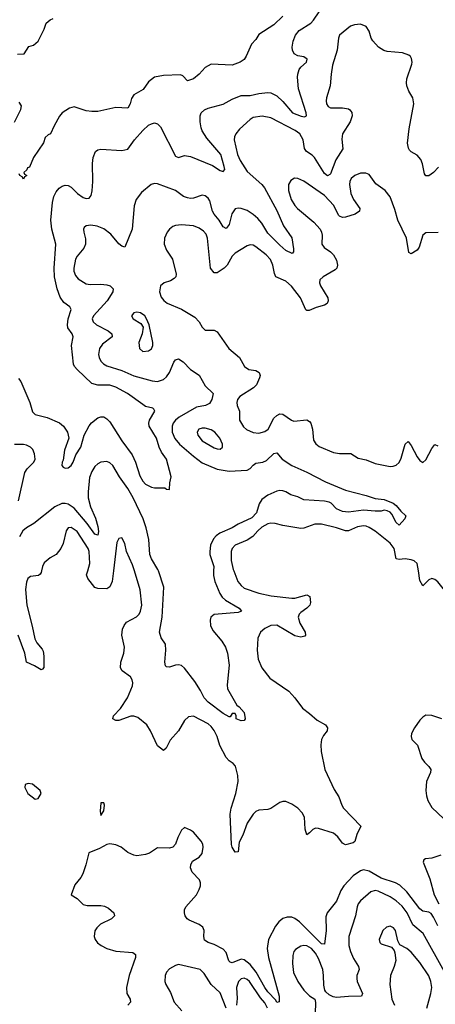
# Model space of a CAD drawing. Header units: inches. Extents: x 1603819 to 1745079, y 385938 to 533966.
# Tile 431 of 561: x 1715205 to 1717993, y 467097 to 473694. Entities that reach past the tile are written whole.
import ezdxf

# ---------------------------------------------------------------- set-up
doc = ezdxf.new("R2010")
doc.units = ezdxf.units.IN
doc.header["$MEASUREMENT"] = 0
doc.layers.add('B7416', color=7, linetype='Continuous')
doc.layers.add('B7417', color=7, linetype='Continuous')

msp = doc.modelspace()

# ---------------------------------------------------------------- linework, layer by layer
at = {"layer": 'B7416', "color": 5}
for points, elevation in [([(1715352.1, 470000), (1715350.2, 469989.8), (1715341.6, 469978.4), (1715330.2, 469969.8), (1715278, 469962), (1715260.3, 469950), (1715250, 469926), (1715244.2, 469875.8), (1715252.9, 469770), (1715289.6, 469630), (1715305.9, 469545.9), (1715319.4, 469519.4), (1715356.9, 469476.9), (1715363.3, 469463.3), (1715368.1, 469430), (1715366.7, 469353.3), (1715358.7, 469341.3), (1715350, 469338.4), (1715305.4, 469365.4), (1715250, 469389.8), (1715238.6, 469450), (1715194.4, 469570)], 280), ([(1715834.4, 470000), (1715825.8, 469930), (1715810, 469894.7), (1715790, 469881.4), (1715730, 469882.4), (1715710, 469889.8), (1715662.2, 469950), (1715654.2, 469974.2), (1715661.5, 470000)], 280), ([(1716640.9, 470000), (1716669.2, 469930), (1716690, 469902.3), (1716710, 469884.9), (1716810, 469851.3), (1716892.5, 469832.5), (1717030, 469817.5), (1717050, 469818.9), (1717130, 469840.3), (1717150.3, 469830), (1717156.5, 469790), (1717150.3, 469770), (1717130.4, 469750), (1717090, 469721.8), (1717080.6, 469710), (1717074, 469690), (1717083.7, 469650), (1717119.6, 469590), (1717123, 469570), (1717116.9, 469563.1), (1717090, 469557.6), (1717050, 469565.8), (1716930, 469636.5), (1716890, 469634), (1716850, 469615.7), (1716819.6, 469590), (1716801.8, 469550), (1716798.9, 469470), (1716803.5, 469410), (1716830.1, 469350.1), (1716882, 469282), (1717010, 469194), (1717050, 469150.2), (1717101.2, 469081.2), (1717150, 469045.7), (1717200.2, 469000.2), (1717257.1, 468970), (1717270.6, 468950), (1717267.3, 468930), (1717242.3, 468897.7), (1717228.8, 468871.2), (1717224.4, 468835.6), (1717227.8, 468790), (1717252.8, 468670), (1717315.4, 468535.4), (1717345.8, 468485.8), (1717366, 468430), (1717378, 468410), (1717493.4, 468290), (1717466, 468234), (1717452.5, 468187.5), (1717442.2, 468177.8), (1717390, 468164.8), (1717370, 468177.3), (1717339, 468219), (1717310, 468243.4), (1717210, 468275.4), (1717190, 468276.5), (1717171.4, 468268.6), (1717150, 468245.1), (1717130, 468232.7), (1717119.8, 468270), (1717115.2, 468350), (1717100, 468380), (1717070, 468409.8), (1717030, 468437.4), (1716990, 468454.8), (1716970, 468455.1), (1716950, 468448.2), (1716890, 468409.6), (1716870, 468402.9), (1716810, 468396.9), (1716790, 468388), (1716770, 468371.3), (1716730.2, 468310), (1716700.9, 468230), (1716678, 468182), (1716670, 468118), (1716650, 468115.1), (1716630, 468149.3), (1716626.7, 468166.7), (1716617.4, 468370), (1716622.9, 468410), (1716655.2, 468510), (1716669.5, 468590), (1716668.5, 468630), (1716651.7, 468691.7), (1716636.4, 468710), (1716610, 468728), (1716589, 468750), (1716548, 468830), (1716530.6, 468890), (1716510, 468931), (1716490, 468957.3), (1716470, 468976), (1716370, 469027.3), (1716338, 469022), (1716310, 468999.3), (1716270, 468929.3), (1716213.9, 468866.1), (1716188.1, 468811.9), (1716170, 468797.2), (1716128.9, 468828.9), (1716082.8, 468930), (1716056.8, 468970), (1715997.9, 469017.9), (1715970, 469026.8), (1715950, 469026.8), (1715870, 468997.4), (1715850, 468998.7), (1715829.5, 469010), (1715833.6, 469030), (1715880.6, 469079.4), (1715928.9, 469150), (1715962.2, 469230), (1715965, 469250), (1715959.8, 469270), (1715947.4, 469290), (1715892.8, 469330), (1715882, 469350), (1715884.4, 469390), (1715902.8, 469450), (1715908.7, 469490), (1715889.8, 469570), (1715895.3, 469610), (1715905.4, 469634.6), (1715922.6, 469657.4), (1715987.9, 469692.1), (1716005.6, 469710), (1716016, 469730), (1716024.5, 469770), (1716014.2, 469874.2), (1715974.2, 470000)], 280), ([(1716505.8, 470000), (1716504.8, 469970), (1716514.6, 469930), (1716548.4, 469848.4), (1716563.6, 469823.6), (1716584.5, 469804.5), (1716676.4, 469750), (1716693.4, 469730), (1716670, 469721.7), (1716510, 469708.8), (1716487.3, 469690), (1716482.7, 469670), (1716485.8, 469634.2), (1716500.5, 469600.5), (1716560.3, 469530), (1716584.9, 469490), (1716598, 469450), (1716610.3, 469370), (1716597.5, 469237.5), (1716599.1, 469210), (1716660.5, 469100.5), (1716678, 469090), (1716710, 469052), (1716718, 469010), (1716710, 468998), (1716690, 468995.3), (1716658, 469010), (1716658, 469030), (1716650, 469046), (1716630, 469046), (1716616.9, 469023.1), (1716610, 469022), (1716570, 469045.1), (1716470, 469120.9), (1716442.7, 469150), (1716418.8, 469198.8), (1716379.3, 469259.3), (1716310, 469349.7), (1716290, 469365.7), (1716270, 469372), (1716250, 469369.8), (1716210, 469355.8), (1716190, 469357), (1716183.9, 469363.9), (1716179.7, 469390), (1716186.4, 469470), (1716183.1, 469510), (1716153.2, 469553.2), (1716142, 469590), (1716160.3, 469690), (1716171.6, 469891.6), (1716135.3, 470000)], 260), ([(1718119.6, 470000), (1718115.9, 469990), (1718123, 469883), (1718134.1, 469825.9), (1718123.4, 469816.6), (1718110, 469815.8), (1718088.5, 469828.5), (1718010, 469926.8), (1717990, 469944.1), (1717970, 469949.8), (1717950, 469940.9), (1717910, 469899.5), (1717890, 469937), (1717878.9, 470000)], 280), ([(1718037.2, 469010), (1717968.3, 469031.7), (1717930, 469034), (1717910, 469020.9), (1717890, 468999.5), (1717854, 468950), (1717832.7, 468910), (1717830.5, 468890), (1717836.3, 468870), (1717872.2, 468832.2), (1717903, 468743), (1717919.2, 468719.2), (1717950.3, 468690), (1717961.7, 468670), (1717959.6, 468650), (1717933.9, 468590), (1717928.6, 468528.6), (1717932.8, 468492.8), (1717942.5, 468462.5), (1717970, 468415.2), (1718050, 468338.4)], 320), ([(1718010, 467622.4), (1717981.1, 467681.1), (1717964.5, 467704.5), (1717950, 467714.5), (1717910, 467721.6), (1717890, 467735.4), (1717802.3, 467850), (1717754.6, 467894.5), (1717726.2, 467910), (1717630, 467941.5), (1717550, 467988.5), (1717510, 467996.7), (1717490, 467991.7), (1717442.7, 467957.3), (1717378.2, 467890), (1717360, 467860), (1717330, 467788.2), (1717266.3, 467710), (1717257.8, 467682.2), (1717260.9, 467590), (1717250, 467499.3), (1717230, 467502.4), (1717080.9, 467650), (1717050, 467672.4), (1717030, 467680.2), (1716998.6, 467681.4), (1716969.3, 467670.7), (1716943.1, 467650), (1716920.2, 467619.8), (1716874.7, 467530), (1716866, 467470), (1716874.1, 467410), (1716946.3, 467150), (1716945.8, 467114.2), (1716930, 467109.6), (1716924.2, 467124.2), (1716870, 467180.6), (1716850, 467208.4), (1716791.1, 467311.1), (1716750, 467362.6), (1716710, 467394.3), (1716690, 467398.6), (1716630, 467374.2), (1716617.8, 467377.8), (1716608.1, 467388.1), (1716590, 467442.9), (1716570, 467466.3), (1716510, 467497.6), (1716469.5, 467510), (1716445.5, 467525.5), (1716439.4, 467550), (1716443.5, 467590), (1716434.1, 467614.1), (1716410, 467631.6), (1716341.1, 467661.1), (1716329.3, 467669.3), (1716315.3, 467690), (1716309.8, 467710), (1716310.7, 467730), (1716319.8, 467750), (1716390, 467829), (1716410, 467864.9), (1716417.8, 467890), (1716418.5, 467910), (1716411.7, 467930), (1716361.5, 467981.5), (1716350.7, 468010), (1716352.5, 468030), (1716365, 468055), (1716410, 468082.6), (1716430, 468107), (1716436.8, 468150), (1716432.9, 468170), (1716422.4, 468190), (1716370, 468249.7), (1716350, 468263.6), (1716310, 468281.2), (1716290, 468264), (1716265.4, 468214.6), (1716250.2, 468169.8), (1716231.3, 468148.7), (1716210, 468142), (1716130, 468144.2), (1716076, 468110), (1716050, 468100.7), (1715990, 468092.3), (1715970, 468095.1), (1715930, 468113.3), (1715886.6, 468150), (1715850, 468164.8), (1715810, 468171.5), (1715790, 468167.8), (1715740.5, 468139.5), (1715668.6, 468111.4), (1715648.9, 468030), (1715628.8, 467970), (1715614.9, 467945.1), (1715576, 467896), (1715551, 467830), (1715590, 467804.9), (1715630, 467766), (1715658.2, 467758.2), (1715750, 467757.7), (1715773.7, 467753.7), (1715801.2, 467741.2), (1715837.3, 467710), (1715840.7, 467690), (1715820.5, 467670), (1715747, 467633), (1715722.4, 467610), (1715710, 467588.7), (1715704.4, 467550), (1715710.5, 467530), (1715727.4, 467507.4), (1715750.7, 467490), (1715790, 467470.4), (1715850, 467452.2), (1715964.7, 467444.7), (1715981.6, 467430), (1715980.9, 467410), (1715939.7, 467290), (1715921.8, 467210), (1715924, 467170), (1715945.7, 467130), (1715947.6, 467110), (1715930.3, 467090)], 320), ([(1718030, 468095.4), (1717970, 468074.8), (1717927.9, 468072.1), (1717916.4, 468063.6), (1717910.4, 468050), (1717956.2, 467936.2), (1717985, 467830), (1718017.3, 467770)], 320), ([(1718054.9, 467314.9), (1717910.6, 467570.6), (1717842, 467630), (1717805, 467710), (1717770, 467754.9), (1717730, 467789.8), (1717690, 467816), (1717610, 467854.6), (1717590, 467858.4), (1717561.3, 467850), (1717491.5, 467790), (1717476.2, 467770), (1717468.5, 467750), (1717458, 467690), (1717411.9, 467550), (1717413.7, 467490), (1717423.2, 467450), (1717444.4, 467404.4), (1717478.5, 467350), (1717482.3, 467330), (1717465.7, 467290), (1717465.5, 467270), (1717469.2, 467250), (1717504.6, 467170), (1717497.3, 467150), (1717410.2, 467149.8), (1717330, 467142.4), (1717307.2, 467147.2), (1717281, 467161), (1717259.1, 467179.1), (1717251.8, 467191.8), (1717245, 467225), (1717243.8, 467290), (1717237.4, 467330), (1717210, 467403.5), (1717190, 467439.6), (1717162.8, 467470), (1717130, 467489.3), (1717110, 467490.5), (1717090, 467485.7), (1717056, 467464), (1717044.9, 467450), (1717036.5, 467423.5), (1717034.2, 467370), (1717042, 467310), (1717070, 467250.4), (1717110, 467192.2), (1717150, 467152.7), (1717184, 467130), (1717188.5, 467108.5), (1717186.2, 467033.8)], 340), ([(1717935.2, 467070), (1717963.4, 467170), (1717969.4, 467209.4), (1717963.6, 467250), (1717950, 467288.3), (1717890, 467377.4), (1717830, 467445.1), (1717802.7, 467470), (1717754.2, 467494.2), (1717741.3, 467521.3), (1717726.3, 467590), (1717713.3, 467610), (1717690, 467619.7), (1717665.5, 467614.5), (1717640.3, 467590), (1717616.4, 467530), (1717621.6, 467510), (1717630, 467502.4), (1717698.7, 467478.7), (1717716.4, 467456.4), (1717720.9, 467440.9), (1717728.5, 467390), (1717717.4, 467350), (1717692.6, 467290), (1717687.2, 467230), (1717701.7, 467130), (1717719.4, 467090)], 360), ([(1716589.8, 467069.8), (1716550, 467173.7), (1716488.6, 467230), (1716443.3, 467303.3), (1716416.2, 467330), (1716270, 467362.4), (1716250, 467357.6), (1716210, 467333.3), (1716190, 467312.3), (1716181.7, 467290), (1716179.5, 467250), (1716186, 467230), (1716216.6, 467176.6), (1716242.3, 467110), (1716293.1, 467053.1)], 340), ([(1716867.4, 467070), (1716850, 467105.7), (1716819.8, 467139.8), (1716745.6, 467250), (1716730, 467263.5), (1716710, 467271.5), (1716690, 467267.3), (1716671.6, 467250), (1716660.2, 467210), (1716664.7, 467135.3), (1716660.2, 467090)], 340)]:
    msp.add_lwpolyline(points, dxfattribs=dict(at, elevation=elevation))
at = {"layer": 'B7416', "color": 5, "elevation": 320}
for points in [[(1715263, 468577), (1715241, 468570), (1715239.1, 468550), (1715259.3, 468510), (1715310, 468470.7), (1715330, 468476), (1715349, 468510), (1715342, 468530), (1715290, 468571.8)], [(1715770, 468446), (1715750, 468446), (1715744.9, 468390), (1715750, 468362), (1715770, 468394), (1715773.2, 468430)]]:
    msp.add_lwpolyline(points, close=True, dxfattribs=at)
at = {"layer": 'B7417', "color": 5}
for points, elevation in [([(1715197.1, 471290), (1715213.4, 471270), (1715274, 471130), (1715290, 471066.6), (1715307.9, 471047.9), (1715390, 471027.9), (1715471.8, 470991.8), (1715499.1, 470970), (1715525.3, 470930), (1715534.9, 470890), (1715506.3, 470810), (1715496.4, 470743.6), (1715489.5, 470729.5), (1715487, 470707), (1715496, 470696), (1715510, 470689.4), (1715530, 470692.3), (1715550, 470707.8), (1715564.6, 470730), (1715582.7, 470777.3), (1715615.5, 470830), (1715636.6, 470910), (1715670, 470972.6), (1715687.6, 470992.4), (1715730, 471026.2), (1715750, 471032.9), (1715770, 471032), (1715790, 471020.4), (1715810, 470999.7), (1715890, 470873.1), (1715958.7, 470778.7), (1715982.8, 470730), (1716010, 470637.2), (1716030, 470602.9), (1716050, 470582), (1716090, 470562), (1716110, 470558), (1716178, 470558), (1716190, 470548), (1716210, 470546), (1716211.3, 470591.3), (1716221.3, 470630), (1716190.5, 470749.5), (1716156.5, 470796.5), (1716140.6, 470830), (1716122.9, 470890), (1716072.9, 470970), (1716070.3, 470990), (1716074.9, 471010), (1716110.8, 471070), (1716104, 471084), (1716098, 471090), (1716050, 471103.1), (1716030, 471114.6), (1715928.9, 471190), (1715850, 471232.3), (1715810, 471244.6), (1715730, 471246.2), (1715690, 471257), (1715590.1, 471350.1), (1715572.6, 471370), (1715565.6, 471385.6), (1715553, 471510), (1715563.6, 471570), (1715556.1, 471590), (1715529, 471629), (1715525.7, 471650), (1715529.4, 471690), (1715551.2, 471751.2), (1715542, 471770), (1715500.2, 471800.2), (1715475.7, 471835.7), (1715455.7, 471890), (1715438.5, 471970), (1715435.7, 472030), (1715447.5, 472190), (1715420.1, 472290), (1715413.3, 472350), (1715424.6, 472470), (1715433.5, 472510), (1715450, 472541.5), (1715470, 472564.5), (1715490, 472578.4), (1715510, 472584.4), (1715530, 472582.5), (1715550, 472572.5), (1715592.2, 472530), (1715630, 472503.1), (1715650, 472496), (1715670, 472497.6), (1715684.4, 472515.6), (1715692.1, 472547.9), (1715696.5, 472610), (1715693.4, 472730), (1715698, 472770), (1715713.4, 472810), (1715730, 472822.9), (1715750, 472826), (1715890, 472818.7), (1715930, 472826.9), (1715975.3, 472890), (1716030, 472950.9), (1716070, 472987.1), (1716090, 472997.4), (1716110, 473002), (1716130, 472995.4), (1716150, 472976.3), (1716250, 472779.7), (1716270, 472770.9), (1716310, 472783), (1716350, 472776.4), (1716498.2, 472718.2), (1716550, 472683.4), (1716570, 472676.4), (1716580.2, 472690), (1716577.5, 472710), (1716553.1, 472790), (1716460.3, 472900.3), (1716430, 472948.5), (1716421.8, 472970), (1716415.2, 473010), (1716415.5, 473050), (1716423.2, 473070), (1716444.9, 473090), (1716470, 473101.4), (1716570, 473128.4), (1716630, 473162), (1716690, 473185.7), (1716750, 473186.5), (1716810, 473200.6), (1716870, 473206.5), (1716890, 473203.5), (1716930, 473183.5), (1716970, 473145.5), (1717035.4, 473070), (1717093.1, 473046.9), (1717115.8, 473044.2), (1717127.7, 473050), (1717126.5, 473070), (1717076.1, 473230), (1717069.4, 473310), (1717070.2, 473330), (1717080.1, 473359.9), (1717090, 473375.1), (1717128.5, 473410), (1717133.7, 473430), (1717110, 473446), (1717070, 473452.1), (1717046.1, 473466.1), (1717035.6, 473490), (1717032.8, 473510), (1717039.3, 473550), (1717055.8, 473590), (1717079, 473621), (1717156.9, 473670), (1717175.2, 473690), (1717212.7, 473747.3)], 240), ([(1716970, 473718), (1716910, 473659.3), (1716810, 473594), (1716790, 473562), (1716758.8, 473530), (1716724.9, 473450), (1716710, 473427.3), (1716682.8, 473410), (1716630, 473389.6), (1716490, 473396), (1716450, 473372.7), (1716410, 473329.3), (1716370, 473297.2), (1716330, 473284), (1716299, 473319), (1716284, 473324), (1716170, 473319.3), (1716110, 473309), (1716070, 473278), (1716033.7, 473226.3), (1715970.4, 473189.6), (1715954.9, 473165.1), (1715946.8, 473130), (1715930, 473101.2), (1715850, 473106), (1715730, 473079.3), (1715690, 473079.3), (1715650, 473083.7), (1715570, 473109.3), (1715539.8, 473100.2), (1715490.5, 473069.5), (1715472.7, 473047.3), (1715436.3, 472983.7), (1715411.3, 472930), (1715396.9, 472923.1), (1715376, 472904), (1715364.7, 472870), (1715298, 472770), (1715270, 472706), (1715258, 472702), (1715252.7, 472687.3), (1715234, 472670), (1715238, 472658), (1715254, 472650), (1715238, 472642), (1715230, 472626), (1715222, 472642), (1715206, 472650), (1715202, 472662)], 220), ([(1715190, 473462), (1715234.8, 473465.2), (1715265.6, 473514.4), (1715297.2, 473522.8), (1715328.7, 473550), (1715369.1, 473630.9), (1715382, 473670), (1715410, 473694), (1715430, 473702.8)], 220), ([(1718014.2, 472705.8), (1717979.5, 472670), (1717950, 472648), (1717930, 472647), (1717921.3, 472661.3), (1717907.7, 472727.7), (1717896.6, 472756.6), (1717870, 472787.3), (1717829.7, 472809.7), (1717820.1, 472820.1), (1717812.8, 472832.8), (1717807.2, 472867.2), (1717818.2, 472961.8), (1717849.7, 473130), (1717841.3, 473170), (1717814.7, 473214.7), (1717801.5, 473250), (1717799.2, 473270), (1717801.6, 473298.4), (1717835.1, 473395.1), (1717838, 473410), (1717833.8, 473433.8), (1717827, 473447), (1717815.6, 473455.6), (1717772.3, 473472.3), (1717670, 473482), (1717648.3, 473488.3), (1717611.6, 473510), (1717572.8, 473552.8), (1717563.5, 473570), (1717550, 473618), (1717530, 473649.6), (1717490, 473664), (1717450, 473658.9), (1717424, 473650), (1717349.2, 473590.8), (1717342.8, 473570), (1717333.7, 473490), (1717302.7, 473390), (1717293.5, 473330), (1717288.2, 473250), (1717263.6, 473170), (1717259.6, 473150), (1717262.3, 473130), (1717273.4, 473113.4), (1717290, 473103.2), (1717370, 473104.3), (1717410, 473096.5), (1717420.3, 473090), (1717432.1, 473072), (1717435.8, 473050), (1717422, 473010), (1717370.9, 472929.1), (1717366.8, 472893.2), (1717371.8, 472828.2), (1717325, 472755), (1717290, 472662), (1717284.2, 472655.8), (1717270, 472648.7), (1717250, 472663.1), (1717182.2, 472770), (1717166.3, 472786.3), (1717127.9, 472810), (1717115.2, 472830), (1717106.3, 472890), (1717084.4, 472930), (1717052.7, 472952.7), (1716890, 473037.2), (1716832.2, 473047.8), (1716770, 473038), (1716750, 473025.3), (1716678.4, 472961.6), (1716654.2, 472930), (1716645.2, 472910), (1716643.5, 472890), (1716665.4, 472790), (1716683.2, 472750), (1716730, 472675.8), (1716828.7, 472588.7), (1716846.8, 472566.8), (1716930, 472416.5), (1716973.8, 472313.8), (1717030, 472232.7), (1717042.4, 472157.6), (1717040.7, 472139.3), (1717032.7, 472127.3), (1716990, 472147.8), (1716950, 472182.4), (1716870, 472264.1), (1716828.3, 472330), (1716802.2, 472362.2), (1716770, 472389.3), (1716730, 472414.6), (1716690, 472428.4), (1716670, 472431.2), (1716650, 472426.4), (1716627, 472393), (1716610, 472320.9), (1716590, 472295.1), (1716570, 472305.6), (1716543.4, 472350), (1716509.1, 472390), (1716498.4, 472410), (1716480, 472480), (1716470, 472498), (1716450, 472513), (1716430, 472517.4), (1716370, 472498.7), (1716350, 472496.1), (1716330, 472499.8), (1716304.2, 472510), (1716250, 472548.6), (1716130, 472594.7), (1716110, 472596.3), (1716087.7, 472590), (1716022.8, 472537.2), (1715987, 472490), (1715972.5, 472447.5), (1715959.5, 472290), (1715910.3, 472169.7), (1715890, 472176.2), (1715870, 472191.6), (1715816.4, 472256.4), (1715770, 472292.8), (1715724, 472310), (1715682.5, 472317.5), (1715650, 472313.6), (1715637.5, 472302.5), (1715633, 472290), (1715634.4, 472270), (1715645.7, 472225.7), (1715646.9, 472190), (1715635.8, 472164.2), (1715589.5, 472110.5), (1715580.2, 472090), (1715569.3, 472029.3), (1715569.3, 472009.3), (1715579.2, 471979.2), (1715597.1, 471957.1), (1715650, 471924.4), (1715678.6, 471918.6), (1715750, 471921.6), (1715790, 471916.8), (1715812, 471910), (1715832.8, 471890), (1715830.3, 471870), (1715792, 471810), (1715700.2, 471710), (1715691.3, 471690), (1715697.8, 471670), (1715720.3, 471650), (1715797.6, 471610), (1715824.2, 471590), (1715824.6, 471570), (1715759.5, 471520.5), (1715739.3, 471490), (1715733.7, 471450), (1715737.1, 471430), (1715750, 471405.2), (1715767.5, 471387.5), (1715790, 471375), (1715890, 471342.4), (1715970, 471307.3), (1716093.9, 471273.9), (1716130, 471269.5), (1716170, 471284.2), (1716190, 471301.5), (1716210.5, 471330), (1716240, 471400), (1716250, 471414), (1716270, 471421.7), (1716301.7, 471401.7), (1716350, 471350.4), (1716410, 471313), (1716450, 471241.6), (1716503, 471190), (1716494.9, 471150), (1716477.6, 471122.4), (1716450.8, 471109.2), (1716390, 471097.3), (1716274.7, 471030), (1716250.2, 471010), (1716235.2, 470990), (1716227, 470970), (1716228.3, 470930), (1716246.7, 470886.7), (1716276.8, 470850), (1716370, 470768.6), (1716430, 470724.6), (1716530, 470682), (1716610, 470669.3), (1716730, 470676.5), (1716750, 470686.2), (1716771, 470709), (1716790, 470721.7), (1716835.1, 470730), (1716859.7, 470740.3), (1716910, 470787), (1716930, 470792), (1716964.6, 470750), (1717030, 470705.9), (1717130, 470661.7), (1717257, 470597), (1717390, 470542.2), (1717530, 470506), (1717590, 470486), (1717650, 470478.9), (1717710, 470454.9), (1717730, 470439.1), (1717760.4, 470400.4), (1717795.5, 470370), (1717787.7, 470350), (1717750, 470308), (1717730, 470324.5), (1717701, 470381), (1717690, 470393.2), (1717670, 470403.7), (1717650, 470406.6), (1717630, 470400.7), (1717590, 470399.8), (1717510, 470408.2), (1717410, 470394.6), (1717370, 470398), (1717330, 470415.9), (1717294.1, 470454.1), (1717280.6, 470460.6), (1717250, 470467.5), (1717110, 470477.1), (1717070, 470497.8), (1717023.6, 470510), (1716989.9, 470529.9), (1716970, 470537.4), (1716950, 470538.4), (1716930, 470534.6), (1716870, 470508.1), (1716830, 470478.8), (1716810.6, 470449.4), (1716793.4, 470390), (1716763.2, 470356.8), (1716670, 470313), (1716630, 470288.2), (1716547.3, 470252.7), (1716523.6, 470236.4), (1716504.1, 470215.9), (1716485.9, 470174.1), (1716479.4, 470130), (1716481.3, 470110), (1716506.8, 470030), (1716505.8, 470000)], 260), ([(1715170, 473006.8), (1715213.2, 473093.2), (1715216.4, 473116.4), (1715202, 473142)], 220), ([(1718011.3, 472268.7), (1717930, 472265.1), (1717909.2, 472250), (1717884.2, 472170), (1717871.2, 472150), (1717830, 472126.3), (1717815.1, 472135.1), (1717799.8, 472230), (1717740.3, 472350), (1717721.8, 472421.8), (1717690, 472506.6), (1717656.2, 472550), (1717593.4, 472593.4), (1717550, 472656.2), (1717526.6, 472666.6), (1717490, 472665.7), (1717453, 472650), (1717429, 472630), (1717419.6, 472610), (1717418.2, 472590), (1717426.6, 472530), (1717444.5, 472490), (1717486, 472430), (1717484.2, 472410), (1717454.9, 472390), (1717390, 472370.7), (1717370, 472368.8), (1717350, 472377.3), (1717344.3, 472384.3), (1717311.7, 472450), (1717250, 472517), (1717110, 472611.9), (1717070, 472629.7), (1717048.9, 472631.1), (1717022.8, 472617.2), (1717009.1, 472590), (1717007.5, 472550), (1717025, 472490), (1717050, 472448.8), (1717067.4, 472430), (1717177.2, 472337.2), (1717219.6, 472290), (1717230.2, 472270), (1717234, 472250), (1717231.3, 472190), (1717246.9, 472166.9), (1717290, 472138.2), (1717310, 472118.2), (1717330, 472083.1), (1717337.3, 472050), (1717331.9, 472030), (1717321, 472019), (1717240.4, 471970), (1717218.9, 471950), (1717216.1, 471930), (1717222.8, 471910), (1717272.3, 471830), (1717274.4, 471810), (1717266.8, 471793.2), (1717250, 471780.7), (1717193.3, 471766.7), (1717146.4, 471746.4), (1717130, 471745.7), (1717125.4, 471750), (1717089.4, 471830), (1717028.7, 471908.7), (1716990, 471943), (1716924.2, 471970), (1716913.1, 471993.1), (1716903, 472050), (1716886.4, 472086.4), (1716858.1, 472118.1), (1716790, 472172.4), (1716770, 472183.1), (1716750, 472184.4), (1716730, 472178), (1716650, 472130.7), (1716630.1, 472109.9), (1716596.1, 472050), (1716576, 472030), (1716530, 471998.2), (1716510, 471998), (1716486, 472030), (1716465, 472230), (1716456, 472256), (1716437.8, 472277.8), (1716410, 472296.8), (1716370, 472312.8), (1716290, 472318.5), (1716250, 472314), (1716232.7, 472307.3), (1716210.2, 472289.8), (1716194.4, 472270), (1716175.3, 472230), (1716173.1, 472190), (1716190.3, 472150), (1716230.2, 472090), (1716254.7, 471990), (1716251.5, 471970), (1716241.1, 471958.9), (1716215.5, 471944.5), (1716173.4, 471930), (1716148.5, 471910), (1716143.1, 471870), (1716154.3, 471834.3), (1716171.6, 471811.6), (1716195.3, 471795.2), (1716290, 471755.5), (1716380.5, 471700.5), (1716409.1, 471670), (1716430, 471632.7), (1716450, 471614.4), (1716510, 471613.4), (1716530, 471602.4), (1716608.8, 471490), (1716680.4, 471430), (1716714, 471370), (1716741, 471350), (1716790, 471343.1), (1716812.4, 471330), (1716817.6, 471310), (1716814.2, 471294.2), (1716792.9, 471247.1), (1716773.1, 471226.9), (1716681.1, 471170), (1716666.9, 471150), (1716661.3, 471130), (1716663.6, 471110), (1716679.3, 471070), (1716680.2, 471010), (1716706.2, 470966.2), (1716727, 470947), (1716770, 470927.1), (1716810, 470923.6), (1716850, 470934), (1716871.4, 470950), (1716910, 471023.9), (1716930, 471042.6), (1716950, 471052.2), (1716970, 471051.5), (1717028.5, 471010), (1717044.9, 471004.9), (1717130, 471012.4), (1717150, 471002), (1717158.5, 470990), (1717169.2, 470950), (1717176.5, 470876.5), (1717191.1, 470851.1), (1717213.7, 470833.7), (1717310, 470794.4), (1717350, 470786.9), (1717426.2, 470786.2), (1717475.8, 470755.8), (1717530, 470744.4), (1717590, 470720.2), (1717690, 470701.3), (1717710, 470701.7), (1717730, 470708.8), (1717750, 470727), (1717764.7, 470755.3), (1717790, 470850.8), (1717810, 470867.3), (1717830, 470842), (1717870, 470765.5), (1717890, 470740.7), (1717910, 470726.8), (1717930, 470744), (1717970, 470820.7), (1717990, 470847.3), (1718010, 470839.1)], 280), ([(1715197.9, 470470), (1715240, 470660), (1715255.2, 470684.8), (1715300.5, 470730), (1715308, 470750), (1715304.9, 470784.9), (1715293, 470813), (1715277.2, 470830), (1715250, 470843.6), (1715230, 470847.8), (1715170, 470846.9)], 260), ([(1716135.3, 470000), (1716132, 470010), (1716090, 470080.5), (1716077.8, 470110), (1716070.7, 470210), (1716053.2, 470290), (1716033.2, 470350), (1715966.9, 470490), (1715930, 470551.9), (1715874, 470630), (1715830, 470707.8), (1715810, 470724.2), (1715790, 470732.8), (1715750, 470729.7), (1715730, 470718.9), (1715710, 470700.7), (1715690, 470667.3), (1715673.5, 470626.5), (1715663.4, 470530), (1715663.9, 470490), (1715679.1, 470430), (1715714.1, 470354.1), (1715730, 470298), (1715734.3, 470265.7), (1715730, 470239.5), (1715710, 470246.4), (1715658.6, 470318.6), (1715570, 470419.9), (1715530, 470447.6), (1715510, 470452.8), (1715488.5, 470451.5), (1715440.3, 470430), (1715300.8, 470319.2), (1715250, 470289.8), (1715227.3, 470270), (1715203, 470230)], 260), ([(1715661.5, 470000), (1715675.7, 470050), (1715670.4, 470129.6), (1715665, 470150), (1715590, 470265.1), (1715550, 470292.3), (1715530, 470289.6), (1715516.5, 470270), (1715496.8, 470183.2), (1715482, 470150), (1715450.2, 470109.8), (1715410, 470087.6), (1715370, 470054), (1715357.8, 470030), (1715352.1, 470000)], 280), ([(1717878.9, 470000), (1717870, 470050.7), (1717850, 470067.1), (1717830, 470074.1), (1717790, 470081.5), (1717750, 470077.3), (1717730, 470082.3), (1717715.7, 470150), (1717690, 470186.7), (1717590, 470267.3), (1717550, 470292.5), (1717530, 470299.6), (1717510, 470301.9), (1717470, 470295.4), (1717410, 470269.3), (1717390, 470268.1), (1717330, 470289.9), (1717230, 470314.6), (1717185.6, 470314.4), (1717110, 470286.2), (1717090, 470284.1), (1716970, 470304.8), (1716919.1, 470319.1), (1716890, 470320.8), (1716870, 470315.9), (1716830, 470294.3), (1716801.5, 470270), (1716769.1, 470230.9), (1716730, 470207.6), (1716650, 470172.5), (1716630.2, 470150), (1716623.6, 470130), (1716622.6, 470070), (1716636.8, 470010), (1716640.9, 470000)], 280), ([(1715974.2, 470000), (1715961.1, 470041.1), (1715920.4, 470130), (1715910, 470184), (1715890, 470221.2), (1715870, 470217.2), (1715857.6, 470190), (1715834.4, 470000)], 280)]:
    msp.add_lwpolyline(points, dxfattribs=dict(at, elevation=elevation))
at = {"layer": 'B7417', "color": 5, "elevation": 280}
for points in [[(1715990, 471734.5), (1715971, 471730), (1715954.9, 471710), (1715966.7, 471690), (1716018.4, 471658.4), (1716032.7, 471632.7), (1716025.5, 471590), (1716004.9, 471530), (1716008.4, 471490), (1716030.4, 471470.4), (1716070, 471475.8), (1716090, 471488.4), (1716099.1, 471510), (1716099.2, 471530), (1716073.6, 471650), (1716055.6, 471690), (1716043.6, 471710), (1716015.1, 471730)], [(1716450, 470957.7), (1716430, 470957.7), (1716407.2, 470950), (1716394.9, 470930), (1716399.2, 470910), (1716430, 470873.2), (1716510, 470824.6), (1716530, 470817.6), (1716550, 470817.4), (1716564.7, 470830), (1716564.7, 470850), (1716547.4, 470890), (1716513.5, 470930), (1716490, 470945.3)]]:
    msp.add_lwpolyline(points, close=True, dxfattribs=at)

doc.saveas('drawing.dxf')
